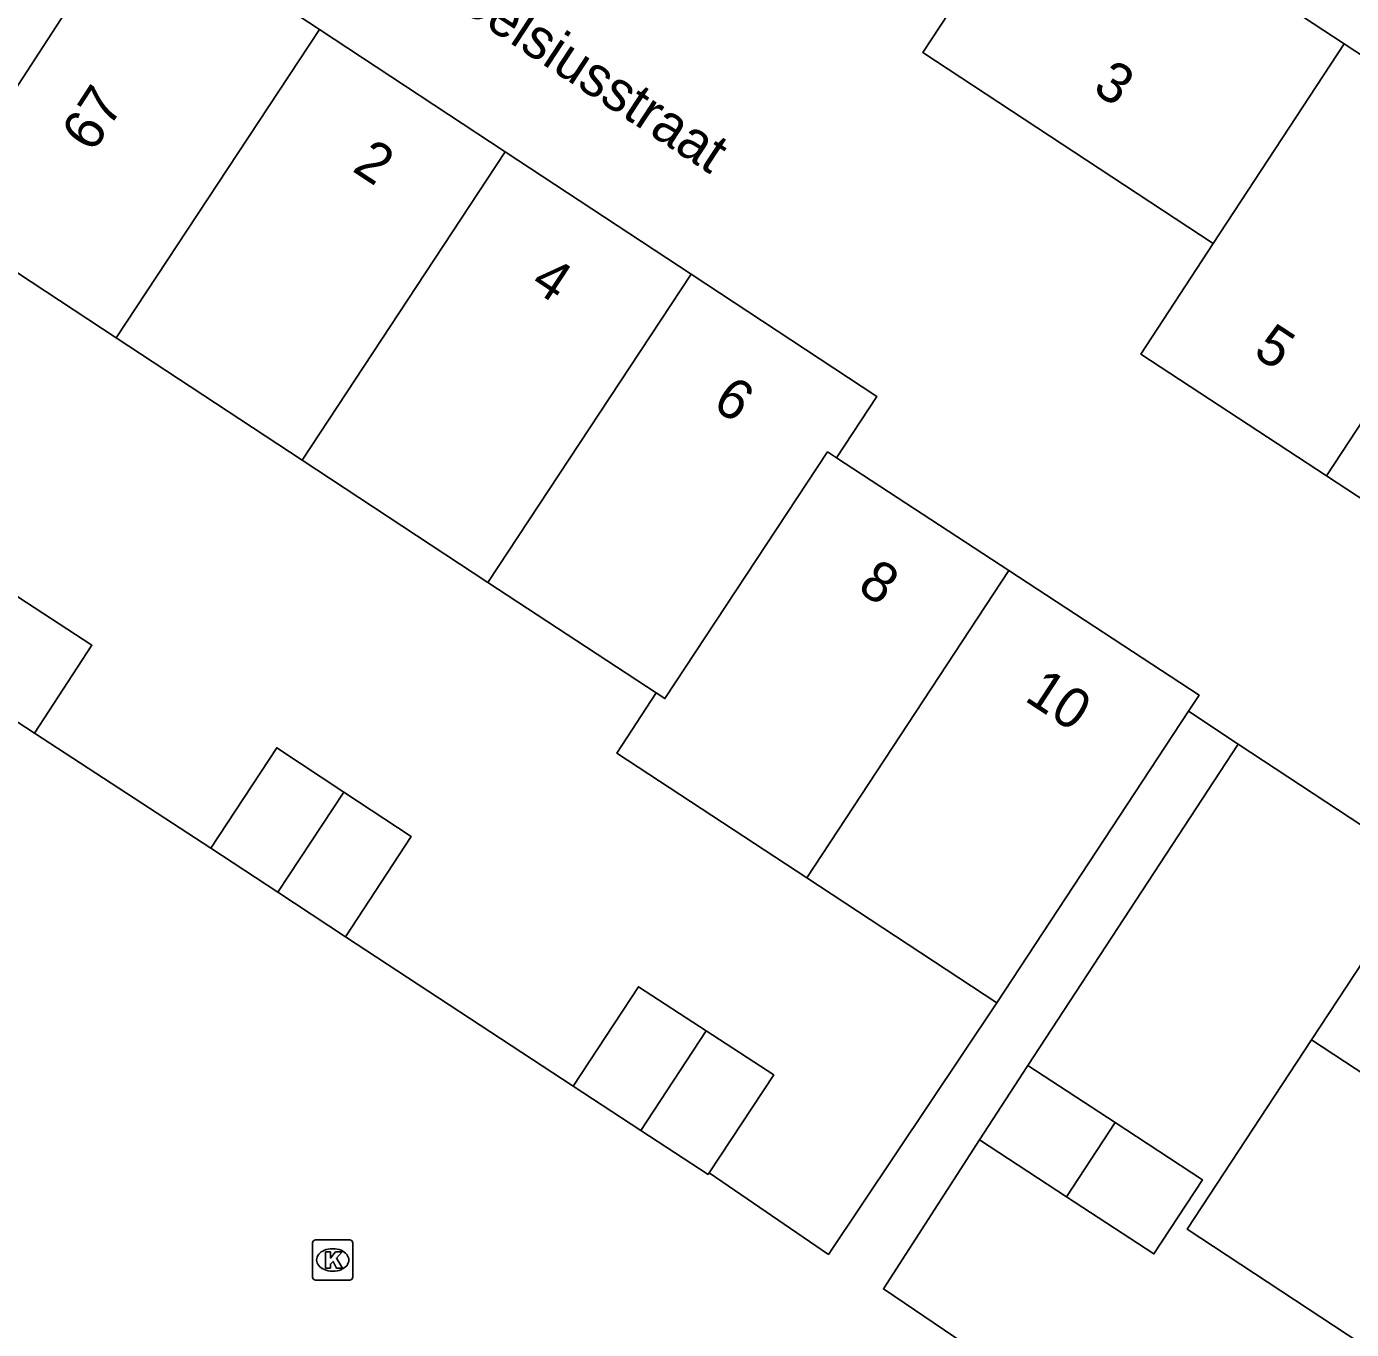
# Model space of a CAD drawing. Extents: x 159280 to 160375, y 384531 to 385872.
# Drawn here: x 159555.61 to 159588.63, y 385108.51 to 385140.99 of the extents above; entities that cross this region are included whole.
import ezdxf

# ---------------------------------------------------------------- set-up
doc = ezdxf.new("R2010")
doc.units = 0
for name, color, linetype in [('IMGEO_Erf', 7, 'Continuous'), ('IMGEO_Hek', 7, 'Continuous'), ('IMGEO_Kolk', 7, 'Continuous'), ('IMGEO_Openbare_ruimte_label', 7, 'Continuous'), ('IMGEO_Pand', 7, 'Continuous'), ('IMGEO_Pand_nummerreeks', 7, 'Continuous')]:
    doc.layers.add(name, color=color, linetype=linetype)

msp = doc.modelspace()

# ---------------------------------------------------------------- linework, layer by layer
at = {"layer": 'IMGEO_Erf'}
for points in [[(159585.813, 385123.103), (159584.57, 385123.92)], [(159560.206, 385120.511), (159555.815, 385123.374)], [(159580.569, 385115.089), (159585.813, 385123.103)], [(159585.813, 385123.103), (159590.469, 385120.035)], [(159569.234, 385114.571), (159563.562, 385118.298)], [(159579.798, 385116.656), (159575.6, 385110.38), (159572.625, 385112.411)], [(159588.896, 385101.438), (159576.967, 385109.521), (159579.359, 385113.24)]]:
    msp.add_lwpolyline(points, dxfattribs=at)
at = {"layer": 'IMGEO_Hek'}
for points in [[(159555.815, 385123.374), (159560.206, 385120.511)], [(159563.562, 385118.298), (159569.234, 385114.571)], [(159572.625, 385112.411), (159575.6, 385110.38), (159579.798, 385116.656)]]:
    msp.add_lwpolyline(points, dxfattribs=at)
at = {"layer": 'IMGEO_Kolk'}
for p, q in [((159562.82, 385110.742), (159563.672, 385110.742)), ((159562.745, 385109.816), (159562.745, 385110.668)), ((159563.233, 385110.522), (159563.258, 385110.522)), ((159563.746, 385110.668), (159563.746, 385109.816)), ((159563.256, 385109.962), (159563.231, 385109.962)), ((159563.672, 385109.742), (159562.82, 385109.742))]:
    msp.add_line(p, q, dxfattribs=at)
for points in [[(159562.82, 385110.742), (159563.672, 385110.742)], [(159562.745, 385109.816), (159562.745, 385110.668)], [(159563.066, 385110.442), (159563.189, 385110.442), (159563.189, 385110.291), (159563.319, 385110.442), (159563.483, 385110.442), (159563.337, 385110.291), (159563.49, 385110.042), (159563.338, 385110.042), (159563.253, 385110.206), (159563.189, 385110.139), (159563.189, 385110.042), (159563.066, 385110.042), (159563.066, 385110.442)], [(159563.746, 385110.668), (159563.746, 385109.816)], [(159563.672, 385109.742), (159562.82, 385109.742)]]:
    msp.add_lwpolyline(points, dxfattribs=at)
for centre, start, end in [((159562.822, 385110.666), 91.552, 178.448), ((159562.822, 385110.666), 91.552, 178.448), ((159563.67, 385110.666), 1.552, 88.448), ((159563.67, 385110.666), 1.552, 88.448), ((159562.822, 385109.818), 181.552, 268.448), ((159562.822, 385109.818), 181.552, 268.448), ((159563.67, 385109.818), 271.552, 358.448), ((159563.67, 385109.818), 271.552, 358.448)]:
    msp.add_arc(centre, 0.0765, start, end, dxfattribs=at)
for centre, major_axis, ratio, start_param, end_param in [((159563.232, 385110.242), (-0.387, 0.002), 0.722429, 4.712389, 7.853982), ((159563.257, 385110.242), (-0.39, 0.002), 0.717154, 1.570796, 4.712389)]:
    msp.add_ellipse(centre, major_axis=major_axis, ratio=ratio, start_param=start_param, end_param=end_param, dxfattribs=at)
at = {"layer": 'IMGEO_Pand'}
for points in [[(159585.189, 385135.581), (159577.953, 385140.341), (159581.217, 385145.312)], [(159582.318, 385144.589), (159588.452, 385140.56)], [(159553.263, 385136.243), (159558.284, 385143.967), (159562.915, 385140.917)], [(159557.849, 385133.227), (159562.915, 385140.917)], [(159562.915, 385140.917), (159567.545, 385137.866)], [(159585.189, 385135.581), (159588.452, 385140.56)], [(159588.452, 385140.56), (159592.288, 385138.04)], [(159562.482, 385130.181), (159567.545, 385137.866)], [(159567.545, 385137.866), (159572.176, 385134.816)], [(159588.012, 385129.787), (159593.086, 385137.516)], [(159553.263, 385136.243), (159557.849, 385133.227)], [(159588.012, 385129.787), (159583.383, 385132.825), (159585.189, 385135.581)], [(159567.115, 385127.134), (159572.176, 385134.816)], [(159572.176, 385134.816), (159576.806, 385131.765), (159575.8, 385130.239)], [(159557.849, 385133.227), (159562.482, 385130.181)], [(159571.308, 385124.377), (159571.524, 385124.235), (159575.576, 385130.386), (159575.8, 385130.239)], [(159575.8, 385130.239), (159580.092, 385127.429)], [(159562.482, 385130.181), (159567.115, 385127.134)], [(159592.641, 385126.748), (159588.012, 385129.787)], [(159580.092, 385127.429), (159575.061, 385119.767)], [(159584.57, 385123.92), (159584.836, 385124.324), (159580.092, 385127.429)], [(159567.115, 385127.134), (159571.308, 385124.377)], [(159555.399, 385126.777), (159557.246, 385125.567), (159555.815, 385123.374)], [(159555.815, 385123.374), (159553.961, 385124.582)], [(159571.308, 385124.377), (159570.323, 385122.878), (159575.061, 385119.767)], [(159584.57, 385123.92), (159579.798, 385116.656)], [(159560.206, 385120.511), (159561.849, 385123.009), (159563.526, 385121.902)], [(159561.88, 385119.407), (159563.526, 385121.902)], [(159563.526, 385121.902), (159565.204, 385120.795), (159563.562, 385118.298)], [(159561.88, 385119.407), (159560.206, 385120.511)], [(159587.639, 385115.732), (159590.469, 385120.035)], [(159575.061, 385119.767), (159579.798, 385116.656)], [(159563.562, 385118.298), (159561.88, 385119.407)], [(159569.234, 385114.571), (159570.866, 385117.053), (159572.55, 385115.955)], [(159572.55, 385115.955), (159570.927, 385113.466)], [(159572.55, 385115.955), (159574.234, 385114.857), (159572.625, 385112.411)], [(159587.639, 385115.732), (159584.535, 385111.011), (159592.22, 385105.946)], [(159595.326, 385110.677), (159587.639, 385115.732)], [(159579.359, 385113.24), (159580.569, 385115.089)], [(159580.569, 385115.089), (159582.745, 385113.666)], [(159570.927, 385113.466), (159569.234, 385114.571)], [(159572.625, 385112.411), (159572.601, 385112.374), (159570.927, 385113.466)], [(159582.745, 385113.666), (159584.92, 385112.242), (159583.71, 385110.393), (159581.535, 385111.816)], [(159581.535, 385111.816), (159582.745, 385113.666)], [(159581.535, 385111.816), (159579.359, 385113.24)]]:
    msp.add_lwpolyline(points, dxfattribs=at)

# ---------------------------------------------------------------- texts
at = {"layer": 'IMGEO_Openbare_ruimte_label'}
msp.add_text('Celsiusstraat', height=1, rotation=326.7551, dxfattribs=at).set_placement((159566.194, 385141.538))
at = {"layer": 'IMGEO_Pand_nummerreeks'}
for s, rotation, p in [('3', 326.6596, (159582.148, 385139.377)), ('67', 56.9749, (159557.269, 385137.819)), ('2', 326.6252, (159563.703, 385137.404)), ('4', 326.6252, (159568.134, 385134.485)), ('5', 326.7169, (159586.149, 385132.804)), ('6', 326.6252, (159572.671, 385131.496)), ('8', 326.7914, (159576.286, 385126.933)), ('10', 326.7914, (159580.455, 385124.204))]:
    msp.add_text(s, height=1, rotation=rotation, dxfattribs=at).set_placement(p)

doc.saveas('drawing.dxf')
